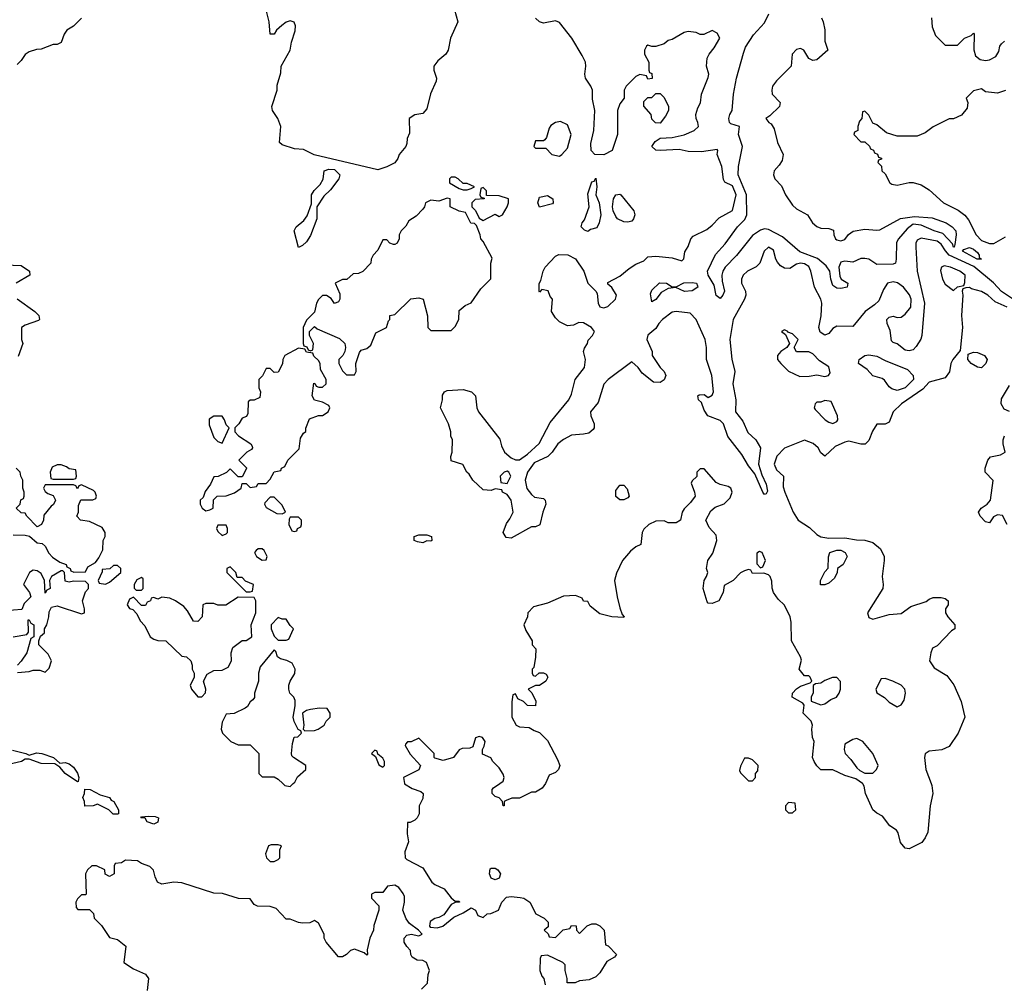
# Model space of a CAD drawing. Header units: inches. Extents: x 2380249 to 2585472, y 382747 to 546448.
# Tile 530 of 626: x 2541983 to 2546884, y 459006 to 463801. Entities that reach past the tile are written whole.
import ezdxf

# ---------------------------------------------------------------- set-up
doc = ezdxf.new("R2010")
doc.units = ezdxf.units.IN
doc.header["$MEASUREMENT"] = 0
doc.layers.add('C5445', color=7, linetype='Continuous')
doc.layers.add('C5446', color=7, linetype='Continuous')

msp = doc.modelspace()

# ---------------------------------------------------------------- linework, layer by layer
at = {"layer": 'C5445', "color": 4, "elevation": 32}
for points in [[(2543292, 460000), (2543302, 459990), (2543330, 459986), (2543344.4, 460000)], [(2543897.8, 460000), (2543898, 459998), (2543936, 459976), (2543979.8, 459959.8), (2543991.3, 459950), (2543990, 459926), (2543972, 459890), (2543971.3, 459850), (2543962, 459830), (2543950, 459818), (2543926, 459806), (2543914, 459806), (2543911, 459750), (2543918, 459710), (2543899.6, 459660.4), (2543902, 459630), (2543910, 459622), (2543990, 459581), (2544034.8, 459510), (2544050, 459497.3), (2544096, 459476), (2544130, 459432), (2544150, 459414), (2544170, 459414), (2544172, 459410), (2544150, 459408), (2544130, 459398), (2544093.4, 459346.6), (2544070, 459332.7), (2544050, 459329), (2544026.8, 459313.2), (2544022, 459290), (2544026, 459286), (2544061.4, 459281.4), (2544088.7, 459290), (2544144.1, 459335.9), (2544190, 459356), (2544230, 459382), (2544252, 459370), (2544262.8, 459342.8), (2544290, 459334), (2544310, 459352), (2544327.3, 459352.7), (2544366, 459370), (2544382, 459410), (2544405.2, 459434.8), (2544430, 459437.3), (2544473.4, 459433.4), (2544492, 459430), (2544522, 459410), (2544551.3, 459351.3), (2544594, 459330), (2544614, 459310), (2544612.7, 459287.3), (2544594, 459270), (2544612.7, 459252.7), (2544618, 459238), (2544650, 459234), (2544687.3, 459272.7), (2544722, 459278), (2544730, 459294), (2544752.7, 459292.7), (2544754, 459270), (2544770, 459254), (2544807.3, 459292.7), (2544830, 459302), (2544850, 459302), (2544870, 459292), (2544892, 459270), (2544898, 459198), (2544912.7, 459192.7), (2544954, 459150), (2544943.6, 459136.4), (2544905.4, 459114.6), (2544870, 459058), (2544850, 459038), (2544816.9, 459023.1), (2544770, 459019), (2544748.4, 459008.4), (2544708.7, 459008.7), (2544708, 459030), (2544698, 459070), (2544698, 459098), (2544686, 459110), (2544610, 459146), (2544578, 459142), (2544574, 459130), (2544571.3, 459070), (2544582, 459042), (2544592, 459030), (2544598, 458998)], [(2544599.3, 460000), (2544583.6, 459976.4), (2544550, 459958), (2544530, 459958), (2544470, 459928), (2544432.7, 459927.3), (2544403.6, 459916.4), (2544394, 459910), (2544394, 459890), (2544388.8, 459888.9), (2544386, 459910), (2544368.7, 459928.7), (2544350, 459935.3), (2544335.3, 459950), (2544335.3, 459970), (2544341.2, 459978.8), (2544372.4, 460000)], [(2546519.3, 460000), (2546523.1, 459990), (2546528.6, 459950), (2546514.9, 459890), (2546502.5, 459757.5), (2546490.4, 459729.6), (2546472.7, 459707.3), (2546410, 459675.1), (2546390, 459679.3), (2546366.9, 459706.9), (2546355.3, 459755.3), (2546347.6, 459767.6), (2546313.2, 459790), (2546277.6, 459837.6), (2546250, 459852.3), (2546229.6, 459870), (2546192, 459950), (2546186.6, 459986.6), (2546179.3, 459999.3), (2546178.4, 460000)], [(2543983.1, 458976.9), (2544012.9, 459007.1), (2544015.3, 459050), (2544022, 459070), (2544008, 459110), (2543990, 459119), (2543961.2, 459121.2), (2543936.4, 459136.4), (2543929, 459149), (2543928.7, 459170), (2543910, 459188.7), (2543897.2, 459210), (2543897.2, 459230), (2543910, 459246), (2543931.3, 459251.3), (2543970, 459242), (2543986, 459250), (2543968, 459270), (2543923.7, 459303.7), (2543906.6, 459326.6), (2543889.3, 459370), (2543898, 459410), (2543897.5, 459437.5), (2543892.1, 459452.1), (2543870, 459482), (2543850, 459494), (2543814, 459490), (2543790, 459458), (2543750, 459458), (2543734, 459450), (2543734, 459430), (2543771.3, 459391.3), (2543771.3, 459370), (2543746.4, 459293.6), (2543744.7, 459270), (2543726, 459230), (2543712, 459172), (2543714, 459150), (2543710, 459146), (2543698, 459158), (2543650, 459175.3), (2543630, 459168.7), (2543610, 459148.7), (2543590, 459138), (2543570, 459138), (2543508, 459210), (2543498, 459230), (2543498, 459250), (2543470, 459306), (2543450, 459318), (2543427.3, 459307.3), (2543390, 459306), (2543370, 459308), (2543330, 459326), (2543310, 459326), (2543259, 459379), (2543230, 459388.7), (2543166, 459390), (2543150, 459398), (2543130, 459426), (2543071.6, 459428.4), (2542992.9, 459452.9), (2542950, 459454), (2542790, 459506), (2542750, 459509.2), (2542690, 459499), (2542668.7, 459510), (2542656.5, 459536.5), (2542648.9, 459568.9), (2542630, 459588), (2542590, 459602), (2542570, 459615.3), (2542510, 459618), (2542490, 459606), (2542458, 459602), (2542454, 459590), (2542454, 459550), (2542430, 459538), (2542409.1, 459549.1), (2542406, 459570), (2542366, 459590), (2542342, 459590), (2542321, 459570), (2542311.3, 459550), (2542314, 459450), (2542310, 459446), (2542290, 459446), (2542270, 459426), (2542262, 459410), (2542263.6, 459383.6), (2542272.7, 459372.7), (2542330, 459374), (2542350, 459354), (2542354, 459330), (2542390, 459294), (2542430, 459234), (2542470, 459224.7), (2542511, 459191), (2542502, 459110), (2542550, 459078), (2542610, 459051.3), (2542624.7, 459030), (2542618, 458970)]]:
    msp.add_lwpolyline(points, dxfattribs=at)
at = {"layer": 'C5445', "color": 4}
for points, elevation in [([(2542470, 459848), (2542448.4, 459848.4), (2542426, 459870), (2542370, 459898), (2542348.4, 459888.4), (2542308, 459888), (2542306, 459910), (2542298, 459930), (2542306, 459950), (2542307.3, 459972.7), (2542334, 459970), (2542383.6, 459943.6), (2542430.6, 459930.6), (2542438, 459918), (2542451.3, 459910), (2542474, 459870), (2542474, 459850)], 28), ([(2545810, 459906), (2545794, 459890), (2545794, 459870), (2545810, 459854), (2545830, 459854), (2545846, 459870), (2545842, 459902)], 36), ([(2542650, 459798), (2542618, 459810), (2542608, 459828), (2542586, 459830), (2542590, 459834), (2542622, 459838), (2542656.9, 459836.9), (2542674, 459830), (2542670, 459808.7)], 28), ([(2543270, 459695.3), (2543234.6, 459694.6), (2543222, 459690), (2543206, 459650), (2543212, 459630), (2543230, 459612), (2543250, 459612), (2543270, 459622), (2543278, 459630), (2543278, 459670), (2543286, 459690)], 32), ([(2544350, 459521.2), (2544330, 459528.7), (2544322, 459550), (2544325.1, 459574.9), (2544330, 459579.1), (2544350, 459579.1), (2544362.8, 459570), (2544376.3, 459550), (2544370, 459529)], 32)]:
    msp.add_lwpolyline(points, close=True, dxfattribs=dict(at, elevation=elevation))
at = {"layer": 'C5446', "color": 4}
for points, elevation in [([(2544146.8, 463850), (2544164, 463790), (2544126.8, 463710), (2544116, 463650), (2544104.7, 463630), (2544063.5, 463596.5), (2544044.7, 463570), (2544044.7, 463550), (2544058, 463510), (2544056, 463496), (2544027.9, 463432.1), (2544010, 463358), (2543990, 463334), (2543950, 463328), (2543922, 463310), (2543923.6, 463236.4), (2543911.3, 463210), (2543910, 463186), (2543904.7, 463170), (2543871.3, 463130), (2543864.7, 463110), (2543850, 463089), (2543810, 463068.7), (2543765.4, 463054.6), (2543449.3, 463129.3), (2543396, 463156), (2543350, 463159), (2543290, 463179), (2543275.3, 463190), (2543282, 463270), (2543268, 463310), (2543242, 463350), (2543237.2, 463370), (2543264, 463450), (2543264.7, 463475.3), (2543283.1, 463536.9), (2543284, 463570), (2543329, 463650), (2543335.3, 463690), (2543353.6, 463746.4), (2543355.3, 463770), (2543348.4, 463788.4), (2543330, 463795.3), (2543310, 463788.7), (2543287.1, 463772.9), (2543262, 463750), (2543250, 463728.7), (2543229.1, 463729.1), (2543224, 463790), (2543204, 463870)], 28), ([(2542290.7, 463809.3), (2542250, 463768.7), (2542218, 463750), (2542204.7, 463730), (2542190, 463688), (2542170, 463678), (2542150, 463678), (2542090, 463655.3), (2542066.4, 463653.6), (2542030, 463642), (2542010, 463628), (2541990, 463598), (2541970, 463578)], 28), ([(2546930, 462408.5), (2546870, 462448.4), (2546830, 462491.1), (2546732.8, 462572.8), (2546609.9, 462629.9), (2546590.5, 462650.5), (2546570, 462683.6), (2546550, 462699.1), (2546470, 462713.6), (2546450, 462704), (2546443.8, 462690), (2546443.8, 462670), (2546450.3, 462550), (2546486.8, 462390), (2546473, 462230), (2546467.9, 462212.1), (2546445.2, 462174.8), (2546430, 462159), (2546410, 462153.2), (2546390, 462156), (2546350, 462189), (2546330, 462195.3), (2546322.7, 462202.7), (2546315.1, 462255.1), (2546301.2, 462290), (2546299, 462310), (2546310, 462321), (2546330, 462326), (2546350, 462318.8), (2546370, 462321), (2546390, 462336), (2546419, 462370), (2546419.3, 462410), (2546412.1, 462432.1), (2546381.2, 462470), (2546351.4, 462491.4), (2546330, 462496.2), (2546302.8, 462490), (2546281.7, 462458.3), (2546258.4, 462401.6), (2546238, 462382), (2546191.3, 462350), (2546130, 462275.3), (2546050, 462276), (2546030, 462264), (2546010, 462239.3), (2545990, 462232), (2545966.4, 462246.4), (2545961.3, 462270), (2545971.7, 462328.3), (2545974.7, 462390), (2545971.2, 462411.2), (2545939.3, 462470), (2545921.2, 462550), (2545910, 462572.7), (2545890, 462586), (2545870, 462589.3), (2545850, 462585.2), (2545816.8, 462563.2), (2545790, 462565.2), (2545770, 462577.2), (2545754.2, 462594.2), (2545746, 462610), (2545735.1, 462655.1), (2545710, 462669.3), (2545688.2, 462650), (2545667.3, 462590), (2545648.7, 462571.3), (2545606, 462550), (2545584, 462530), (2545576.3, 462510), (2545576.3, 462490), (2545594.9, 462450), (2545597.1, 462430), (2545590.5, 462410), (2545534, 462310), (2545517.3, 462210), (2545528, 462112), (2545542, 462050), (2545533, 461990), (2545547.4, 461910), (2545546.4, 461850), (2545582.9, 461802.9), (2545607.8, 461747.8), (2545647.7, 461710), (2545670.4, 461670.4), (2545660.4, 461590), (2545676.4, 461536.4), (2545699.1, 461490), (2545705.4, 461454.6), (2545698.8, 461441.2), (2545690, 461439), (2545681.2, 461450), (2545641.6, 461541.6), (2545610, 461580.9), (2545577.1, 461637.2), (2545507, 461727), (2545486, 461790), (2545470, 461806), (2545408, 461830), (2545390, 461858), (2545376.5, 461896.5), (2545362, 461910), (2545358, 461930), (2545364.7, 461935.3), (2545390, 461936), (2545410, 461922), (2545430, 461932), (2545436, 461950), (2545427.3, 462030), (2545402, 462110), (2545402, 462170), (2545395.4, 462210), (2545350, 462308.7), (2545320.4, 462340.4), (2545250, 462349.2), (2545230, 462345.2), (2545182.8, 462310), (2545164, 462290), (2545150, 462265.2), (2545108.8, 462231.2), (2545103.8, 462210), (2545131, 462150), (2545131, 462130), (2545170, 462071), (2545190.7, 462050), (2545198.8, 462030), (2545190.9, 462009.1), (2545170, 461995.3), (2545138, 461998), (2545082, 462042), (2545062, 462070), (2545030, 462098), (2544911.3, 462010), (2544890, 461988), (2544863, 461897), (2544824, 461850), (2544826, 461830), (2544842, 461790), (2544842.8, 461770), (2544838, 461762), (2544815.5, 461744.5), (2544790, 461738), (2544730, 461734), (2544690, 461712), (2544660.7, 461690), (2544633.4, 461650), (2544611.8, 461628.2), (2544543.1, 461596.9), (2544510.6, 461550), (2544499.1, 461510), (2544507.9, 461467.9), (2544530, 461438), (2544545.2, 461425.2), (2544590, 461418), (2544598, 461410), (2544601, 461390), (2544586, 461350), (2544572, 461288), (2544550, 461278), (2544530, 461278), (2544430, 461221.2), (2544404.5, 461224.5), (2544389.6, 461250), (2544405.6, 461294.4), (2544423.2, 461316.8), (2544439, 461350), (2544429, 461410), (2544410, 461438), (2544386, 461450), (2544382, 461462), (2544350, 461466), (2544330, 461458), (2544290, 461462), (2544238, 461510), (2544220.4, 461540.4), (2544208, 461550), (2544188.4, 461588.4), (2544130, 461606), (2544128.4, 461628.4), (2544135.3, 461650), (2544138, 461710), (2544129.1, 461729.1), (2544128.7, 461750), (2544118, 461790), (2544078, 461870), (2544088, 461910), (2544088, 461932), (2544098, 461950), (2544110, 461956), (2544190, 461961), (2544231.3, 461950), (2544251, 461930), (2544258, 461870), (2544266, 461850), (2544373.2, 461713.2), (2544381.4, 461681.4), (2544396, 461650), (2544430, 461621), (2544450, 461611), (2544470, 461611.3), (2544510, 461638.8), (2544568.2, 461691.8), (2544622.7, 461797.3), (2544717, 461910), (2544730, 461938), (2544747.3, 462010), (2544794, 462070), (2544798.4, 462110), (2544789.3, 462150), (2544793.6, 462166.4), (2544808.7, 462190), (2544813.2, 462206.8), (2544834, 462230), (2544844, 462250), (2544828.7, 462270), (2544790, 462293.2), (2544765.4, 462294.6), (2544739.6, 462280.4), (2544710, 462278), (2544670, 462298), (2544650, 462318), (2544629.2, 462350), (2544635.3, 462410), (2544624, 462424), (2544612.7, 462452.7), (2544582, 462458), (2544570, 462446), (2544568, 462450), (2544569.1, 462489.1), (2544577.2, 462502.8), (2544588.7, 462550), (2544598, 462570), (2544650, 462624.7), (2544666.6, 462633.4), (2544711, 462631), (2544750, 462611.3), (2544790.5, 462550.5), (2544810.7, 462490.7), (2544850.9, 462450.9), (2544858, 462438), (2544862.8, 462390), (2544870, 462372), (2544890, 462367.3), (2544910, 462374.8), (2544949, 462410), (2544954, 462430), (2544930, 462468), (2544910, 462486), (2544910, 462494), (2544970, 462524.7), (2545016.5, 462563.5), (2545050, 462584.7), (2545090, 462601), (2545110, 462621), (2545150, 462624), (2545230, 462616.3), (2545278, 462602), (2545288, 462612), (2545293.6, 462646.4), (2545310, 462672), (2545324, 462710), (2545335.5, 462724.5), (2545402.7, 462757.3), (2545430, 462778), (2545464.8, 462815.2), (2545530, 462852), (2545549.4, 462930), (2545530, 462974), (2545492.1, 462992.1), (2545485.6, 463005.6), (2545477, 463070), (2545455.3, 463130), (2545458, 463150), (2545454.6, 463154.6), (2545376.4, 463143.6), (2545310, 463146.2), (2545265.1, 463154.9), (2545170, 463149.7), (2545150, 463152.7), (2545128.7, 463170), (2545145.6, 463194.4), (2545170, 463211.3), (2545230, 463214.9), (2545290, 463228.7), (2545339.3, 463250), (2545361.2, 463270), (2545359, 463290), (2545349.2, 463310), (2545349, 463330), (2545358, 463362), (2545371.9, 463388.1), (2545377.2, 463430), (2545410, 463514), (2545412.7, 463530), (2545401.2, 463570), (2545405.2, 463610), (2545414, 463630), (2545439.3, 463660.7), (2545468, 463710), (2545454, 463734), (2545430, 463748), (2545388.4, 463728.4), (2545370, 463728), (2545350, 463738), (2545310, 463742), (2545290, 463738), (2545230, 463702), (2545210, 463698), (2545190, 463682), (2545150, 463668), (2545130, 463668), (2545110, 463675.3), (2545102, 463670), (2545092, 463650), (2545092, 463630), (2545114, 463590), (2545114, 463550), (2545118, 463538), (2545130, 463534), (2545131.6, 463508.4), (2545110, 463506), (2545102, 463522), (2545070, 463528), (2545050, 463518), (2545002, 463470), (2544992, 463450), (2544991.3, 463410), (2544970, 463382), (2544959.1, 463350), (2544958.8, 463230), (2544932, 463150), (2544891.2, 463128.9), (2544846, 463130), (2544828, 463150), (2544825.2, 463185.2), (2544841.2, 463250), (2544846, 463350), (2544834.6, 463405.4), (2544833.2, 463450), (2544826, 463470), (2544799.6, 463510), (2544795.6, 463530), (2544801.6, 463570), (2544799.5, 463590), (2544783.3, 463623.3), (2544731.8, 463710), (2544670, 463787), (2544650, 463796.2), (2544590, 463783.5), (2544570, 463791.1), (2544550, 463809.6)], 28), ([(2545973, 463810), (2545982, 463790), (2545990.6, 463750.6), (2545990, 463694), (2546004.7, 463650), (2545950, 463601.2), (2545930, 463599), (2545910, 463609), (2545886, 463650), (2545870, 463658.7), (2545850, 463653.5), (2545827.4, 463630), (2545822, 463570), (2545750, 463496.9), (2545730.4, 463470), (2545726, 463450), (2545728.9, 463430), (2545767.3, 463390), (2545764, 463370), (2545716.7, 463323.3), (2545696, 463310), (2545711.3, 463290), (2545723, 463283), (2545737.6, 463257.6), (2545754, 463190), (2545782.4, 463130), (2545778.7, 463101.3), (2545763.4, 463076.6), (2545738.4, 463050), (2545734.4, 463030), (2545742, 463010), (2545774.9, 462974.9), (2545794.6, 462930), (2545830, 462878), (2545850, 462859.6), (2545904.9, 462830), (2545928.2, 462790), (2545950, 462773), (2545970, 462763.8), (2546010, 462762), (2546033.4, 462753.4), (2546034.8, 462730), (2546042.8, 462710), (2546050, 462706.4), (2546070, 462700.4), (2546090, 462708), (2546107.7, 462732.3), (2546131.4, 462748.5), (2546190, 462759.3), (2546250, 462753.4), (2546264.1, 462755.9), (2546367.8, 462812.2), (2546437.5, 462822.5), (2546525.4, 462814.6), (2546594.8, 462790), (2546624, 462770), (2546642, 462750), (2546644.9, 462730), (2546638, 462682), (2546634, 462670), (2546630, 462669.6), (2546625.4, 462685.4), (2546577.1, 462737.2), (2546534, 462750), (2546470, 462778.4), (2546430, 462784.5), (2546399.9, 462760.1), (2546356.3, 462710), (2546347, 462693), (2546346, 462610), (2546342, 462590), (2546330, 462585.2), (2546250, 462582.7), (2546210, 462609), (2546190, 462612.7), (2546170, 462612.7), (2546130, 462595.1), (2546090, 462599.3), (2546070, 462594), (2546060.7, 462570), (2546064.5, 462524.5), (2546071.3, 462510), (2546104.7, 462490), (2546102, 462470), (2546070, 462463.7), (2546050, 462466), (2546030, 462479.3), (2546019.5, 462510), (2546016, 462550), (2545996.3, 462576.3), (2545953.6, 462613.6), (2545866.5, 462646.5), (2545780.1, 462720.1), (2545710, 462756.9), (2545690, 462760.7), (2545670, 462754.5), (2545630, 462726.6), (2545551.5, 462628.5), (2545494.6, 462570), (2545482.6, 462550), (2545478.3, 462530), (2545479.5, 462499.5), (2545490.4, 462449.6), (2545482.8, 462430), (2545470, 462414), (2545450, 462428), (2545440.1, 462480.1), (2545409.7, 462529.7), (2545406, 462550), (2545447, 462633), (2545494.3, 462685.7), (2545555.6, 462770), (2545592.2, 462807.8), (2545602.4, 462830), (2545600.9, 462930), (2545559.1, 463030), (2545560.5, 463070), (2545579.8, 463170), (2545560.7, 463230), (2545566, 463270), (2545522.7, 463282.7), (2545515.3, 463290), (2545513.2, 463310), (2545517.2, 463330), (2545529.2, 463350), (2545535.1, 463430), (2545551.3, 463510), (2545584.9, 463635.1), (2545596, 463664), (2545634.8, 463725.2), (2545690, 463786.4), (2545712.2, 463830)], 24), ([(2546522, 463810), (2546525.4, 463765.4), (2546542, 463722), (2546590, 463674), (2546650, 463674), (2546686, 463710), (2546718, 463722), (2546730, 463734), (2546734, 463730), (2546731.6, 463651.6), (2546741, 463621), (2546763.6, 463603.6), (2546790, 463598), (2546810, 463602), (2546842, 463618), (2546856.5, 463643.5), (2546862, 463670), (2546870, 463682), (2546885.2, 463694.8)], 28), ([(2546890, 463448.7), (2546850, 463435.3), (2546790, 463442), (2546770, 463458), (2546730, 463448), (2546694, 463410), (2546702, 463390), (2546699.6, 463360.4), (2546670, 463326), (2546631.6, 463308.4), (2546610, 463308), (2546530, 463268), (2546490, 463238), (2546450, 463222), (2546350, 463222), (2546298, 463238), (2546250, 463278), (2546230, 463286), (2546210, 463326), (2546190, 463346), (2546178, 463342), (2546174, 463310), (2546163.6, 463296.4), (2546154, 463270), (2546154, 463250), (2546138, 463242), (2546134, 463230), (2546170, 463194), (2546190, 463194), (2546212.7, 463172.7), (2546218, 463158), (2546232.7, 463152.7), (2546238, 463138), (2546252.7, 463132.7), (2546258, 463118), (2546272.7, 463112.7), (2546272.7, 463107.3), (2546258, 463102), (2546254, 463090), (2546272.7, 463072.7), (2546274, 463050), (2546290, 463034), (2546314, 462990), (2546323.6, 462983.6), (2546350, 462978), (2546410, 462991.3), (2546430, 462991), (2546470, 462978.8), (2546510, 462954.8), (2546581, 462890), (2546653.4, 462853.4), (2546688, 462828), (2546705.5, 462805.5), (2546744.4, 462730), (2546770, 462703.1), (2546810, 462688.2), (2546832.1, 462687.9), (2546890, 462720.7)], 28), ([(2541910, 462580.7), (2541990, 462578), (2542031.3, 462550), (2542034, 462530), (2541964.7, 462490)], 28), ([(2546897.2, 462370), (2546837.5, 462397.5), (2546802, 462430), (2546770, 462449), (2546721.2, 462461.2), (2546710, 462468), (2546692.7, 462467.3), (2546678, 462462), (2546674, 462450), (2546678, 462430), (2546670.5, 462330), (2546675.5, 462270), (2546664.5, 462155.5), (2546627.7, 462110), (2546618, 462090), (2546610.5, 462049.5), (2546590, 462019), (2546510, 461997.2), (2546478, 461962), (2546371.3, 461890), (2546331.3, 461850), (2546310, 461798), (2546290, 461788), (2546250, 461788), (2546227.1, 461752.9), (2546210, 461708), (2546190.7, 461689.3), (2546170, 461689.2), (2546110, 461704), (2546090, 461699), (2546042, 461678), (2545990, 461628.7), (2545970, 461646), (2545958, 461670), (2545932.5, 461692.5), (2545890, 461709), (2545790, 461669.2), (2545750.8, 461630), (2545738.8, 461590), (2545750, 461561), (2545784.7, 461530), (2545783.5, 461476.5), (2545790.6, 461450), (2545832.4, 461350), (2545857.3, 461310), (2545914.2, 461274.2), (2545950, 461239.1), (2545970, 461228.4), (2546010, 461221.3), (2546090, 461223.1), (2546147.3, 461212.7), (2546190, 461210.5), (2546230, 461199.3), (2546268.1, 461168.1), (2546284.9, 461130), (2546286.5, 461110), (2546275.3, 461030), (2546281.3, 460990), (2546279.3, 460970), (2546202.8, 460850), (2546210, 460826), (2546230, 460818.8), (2546310, 460840.7), (2546370, 460846), (2546418.6, 460881.4), (2546494.5, 460905.5), (2546510, 460918), (2546530, 460926), (2546570, 460926), (2546590, 460921), (2546604.7, 460910), (2546604.7, 460890), (2546591, 460870), (2546591, 460850), (2546602.8, 460830), (2546638, 460790), (2546638, 460770), (2546620.5, 460759.5), (2546550, 460686), (2546526.4, 460673.6), (2546518, 460650), (2546512, 460610), (2546535.3, 460575.3), (2546597.6, 460537.6), (2546631.9, 460491.9), (2546668.6, 460408.5), (2546686.4, 460330), (2546653.4, 460250), (2546610, 460184), (2546572.7, 460167.3), (2546510, 460160.9), (2546490, 460148), (2546486.4, 460130), (2546492.7, 460070), (2546519.3, 460000)], 32), ([(2541970, 462412), (2542058, 462350), (2542078, 462330), (2542082, 462310), (2542076, 462304), (2542010, 462282), (2541992, 462270), (2541992, 462210), (2541998, 462190), (2541975.3, 462124.7)], 28), ([(2546910, 461852), (2546883.5, 461863.5), (2546867.6, 461890), (2546870, 461914.8), (2546910, 461980.7)], 32), ([(2546898, 461290), (2546874.6, 461334.6), (2546850, 461338), (2546830, 461328), (2546810, 461298), (2546790, 461302), (2546764, 461330), (2546755.3, 461350), (2546769.3, 461370.7), (2546798, 461390), (2546815.3, 461410), (2546828.4, 461508.4), (2546788, 461550), (2546788.7, 461570), (2546802, 461610), (2546814.6, 461625.4), (2546864.7, 461635.3), (2546888, 461650), (2546877.2, 461690), (2546877.2, 461710), (2546884, 461730)], 32), ([(2541950, 461238), (2542010, 461236), (2542031.1, 461231.1), (2542070, 461198), (2542094.8, 461194.8), (2542110, 461182), (2542127.3, 461147.3), (2542146.8, 461126.8), (2542182, 461102), (2542214, 461090), (2542218, 461078), (2542234, 461070), (2542238, 461058), (2542252.7, 461052.7), (2542310, 461054), (2542322, 461078), (2542360.4, 461099.6), (2542376.4, 461123.6), (2542396.4, 461163.6), (2542398, 461210), (2542408, 461230), (2542408, 461250), (2542393.6, 461273.6), (2542330, 461304), (2542286, 461310), (2542268, 461330), (2542275.3, 461350), (2542276.4, 461383.6), (2542287.3, 461412.7), (2542347.3, 461412.7), (2542362, 461418), (2542366, 461430), (2542358, 461450), (2542350, 461458), (2542290, 461486), (2542278, 461482), (2542270, 461466), (2542262, 461482), (2542250, 461486), (2542110, 461486), (2542102, 461470), (2542110, 461454), (2542123.6, 461443.6), (2542150, 461434), (2542162, 461410), (2542151.3, 461388.7), (2542139.6, 461380.4), (2542103.6, 461336.4), (2542102, 461310), (2542092, 461290), (2542070, 461278), (2542018, 461330), (2542010, 461346), (2541990, 461348), (2541966, 461370), (2541986, 461390), (2541988.7, 461411.3), (2542002, 461418), (2542006, 461430), (2542006, 461450), (2541998, 461470), (2541998, 461510), (2541988, 461530), (2541986, 461550), (2541966, 461570)], 32), ([(2546178.4, 460000), (2546144.1, 460024.1), (2546090, 460039.3), (2546030, 460068), (2545970, 460069), (2545950, 460089), (2545937.2, 460110), (2545929.5, 460130), (2545937.2, 460210), (2545929.2, 460230), (2545925.2, 460270), (2545928.7, 460290), (2545922, 460310), (2545882, 460350), (2545888, 460390), (2545880.4, 460400.4), (2545828, 460430), (2545828.7, 460450), (2545850, 460472), (2545870, 460484.7), (2545918, 460502), (2545926, 460510), (2545918, 460530), (2545910, 460535.3), (2545890, 460535.3), (2545862, 460570), (2545873.6, 460613.6), (2545868.7, 460630), (2545824, 460710), (2545823.2, 460803.2), (2545817.2, 460830), (2545790, 460888), (2545758, 460918), (2545735.3, 460950), (2545728.4, 460971.6), (2545727.3, 461007.3), (2545718, 461030), (2545710, 461038), (2545687.3, 461047.3), (2545630, 461046), (2545622, 461062), (2545610, 461066), (2545590, 461058), (2545570, 461048), (2545534, 461010), (2545490, 460986), (2545484.7, 460950), (2545462, 460910), (2545430, 460895.3), (2545410, 460898), (2545404.7, 460904.7), (2545384, 460970), (2545389, 461010), (2545402, 461030), (2545408, 461050), (2545402, 461070), (2545408, 461110), (2545432.9, 461147.1), (2545453.2, 461210), (2545450, 461235.3), (2545414.6, 461274.6), (2545398, 461310), (2545423.1, 461356.9), (2545444.7, 461375.3), (2545490, 461392), (2545518.6, 461421.4), (2545528.7, 461450), (2545522, 461470), (2545510, 461479), (2545470, 461488), (2545450, 461498), (2545390, 461566), (2545370, 461566), (2545354, 461550), (2545352.7, 461527.3), (2545330, 461506), (2545324.7, 461495.3), (2545342, 461450), (2545344.7, 461430), (2545322, 461398), (2545290, 461368), (2545281, 461350), (2545272, 461310), (2545250, 461298), (2545210, 461298), (2545190, 461308), (2545150, 461306), (2545114, 461290), (2545090, 461266), (2545082, 461250), (2545074, 461190), (2545050, 461178), (2545023.5, 461156.5), (2544982.8, 461110), (2544953.2, 461046.8), (2544944, 461010), (2544956, 460930), (2544970, 460874), (2544982, 460842), (2544992, 460830), (2544990, 460826), (2544930, 460829.2), (2544870, 460845.2), (2544823.1, 460883.1), (2544810, 460906), (2544790, 460908), (2544782, 460922), (2544750, 460935.3), (2544690, 460933.2), (2544610, 460897.2), (2544541, 460879), (2544512, 460850), (2544511.2, 460828.9), (2544492, 460790), (2544502, 460762), (2544534, 460710), (2544534, 460690), (2544552, 460670), (2544550.9, 460629.1), (2544542, 460578), (2544534, 460570), (2544534, 460550), (2544538, 460538), (2544550, 460534), (2544568.4, 460551.6), (2544590.9, 460550.9), (2544603.6, 460543.6), (2544611.3, 460530), (2544602, 460510), (2544570, 460488.7), (2544550, 460488), (2544514, 460470), (2544531.6, 460451.6), (2544552, 460410), (2544550, 460386), (2544510, 460388), (2544490, 460408), (2544462, 460422), (2544450, 460446), (2544438, 460442), (2544432.7, 460407.3), (2544432, 460330), (2544454, 460290), (2544470, 460282), (2544519.6, 460279.6), (2544543.6, 460263.6), (2544570, 460254), (2544610, 460214), (2544659.6, 460119.6), (2544671, 460090), (2544664.7, 460070), (2544650, 460055.3), (2544618, 460042), (2544599.6, 460000.4), (2544599.3, 460000)], 32), ([(2541972.7, 460552.7), (2542030, 460558), (2542050, 460564.7), (2542083.6, 460563.6), (2542110, 460554), (2542130, 460574), (2542142, 460610), (2542124.7, 460644.7), (2542078, 460690), (2542078, 460710), (2542087.3, 460732.7), (2542106, 460750), (2542106, 460770), (2542118, 460790), (2542128.7, 460830), (2542130, 460854), (2542142, 460878), (2542170, 460884.7), (2542290, 460844.7), (2542306, 460850), (2542306, 460870), (2542295.3, 460910), (2542310, 460954), (2542326, 460970), (2542326, 460990), (2542310, 461006), (2542250, 461008), (2542230, 461002), (2542210, 461008), (2542206, 461050), (2542198, 461058), (2542190, 461058), (2542142, 461030), (2542132, 461010), (2542134, 460970), (2542118, 460962), (2542110, 460948), (2542106, 461010), (2542090, 461046), (2542070, 461058), (2542050, 461062), (2542032, 461050), (2542002, 460990), (2542032, 460950), (2542038, 460930), (2542004.7, 460895.3), (2541994, 460866), (2541910, 460859)], 32), ([(2541950, 460731), (2542018, 460742), (2542027.3, 460752.7), (2542026, 460814), (2542030, 460814), (2542038, 460798), (2542054, 460790), (2542054, 460730), (2542038, 460722), (2542018, 460650), (2541991, 460609), (2541972, 460590)], 32), ([(2543344.4, 460000), (2543352.3, 460007.7), (2543366, 460034), (2543408, 460070), (2543408, 460090), (2543346, 460130), (2543338, 460138), (2543335.3, 460150), (2543340.2, 460199.8), (2543348.7, 460231.3), (2543367.3, 460232.7), (2543386, 460250), (2543382, 460262), (2543368.4, 460268.4), (2543348.4, 460308.4), (2543344, 460330), (2543354, 460386), (2543354, 460414), (2543348, 460430), (2543328, 460450), (2543322, 460470), (2543322, 460490), (2543328.7, 460510), (2543352.9, 460547.1), (2543354, 460570), (2543338.6, 460598.6), (2543313.2, 460613.2), (2543281.2, 460621.2), (2543266, 460630), (2543258, 460658), (2543250, 460666), (2543179.8, 460580.2), (2543171, 460550), (2543171.3, 460510), (2543151.3, 460450), (2543151.6, 460428.4), (2543143.6, 460416.4), (2543130, 460406), (2543116.9, 460383.1), (2543105.4, 460374.6), (2543050, 460348.7), (2543010, 460346), (2542990, 460306), (2542986, 460270), (2542992, 460250), (2543034, 460210), (2543070, 460192), (2543130, 460192), (2543174, 460150), (2543174, 460050), (2543190, 460034), (2543250, 460034), (2543270, 460022), (2543292, 460000)], 32), ([(2544372.4, 460000), (2544388.8, 460011.1), (2544394, 460030), (2544390, 460046), (2544370, 460078), (2544338, 460110), (2544328.4, 460128.4), (2544286, 460146), (2544286, 460170), (2544294.6, 460185.4), (2544299, 460210), (2544286, 460230), (2544270, 460234), (2544251.6, 460228.4), (2544238, 460182), (2544223.6, 460176.4), (2544184.7, 460175.3), (2544170, 460168), (2544142, 460130), (2544090, 460115.3), (2544050, 460126), (2544046, 460130), (2544046, 460150), (2543970, 460226), (2543931.6, 460208.4), (2543912.7, 460207.3), (2543903.6, 460196.4), (2543902, 460190), (2543926.4, 460146.4), (2543978, 460090), (2543970, 460068.7), (2543894, 460030), (2543897.8, 460000)], 32), ([(2541946.8, 460166.8), (2542014, 460150), (2542030, 460142), (2542066.3, 460153.7), (2542094, 460150), (2542152, 460130), (2542182, 460102), (2542210, 460104.7), (2542230, 460098), (2542250, 460082), (2542270, 460052), (2542278, 460030), (2542274, 460010), (2542270, 460008.7), (2542208.7, 460050), (2542182, 460082), (2542158, 460098), (2542090, 460099.3), (2542030, 460122), (2542010, 460122), (2541992, 460110), (2541890, 460086)], 28)]:
    msp.add_lwpolyline(points, dxfattribs=dict(at, elevation=elevation))
for points, elevation in [([(2545170, 463286), (2545147.3, 463287.3), (2545130, 463306), (2545126, 463330), (2545088.8, 463371.1), (2545090, 463394), (2545110, 463414), (2545130, 463414), (2545150, 463434), (2545170, 463434), (2545190, 463414), (2545212, 463370), (2545212, 463350), (2545198, 463322)], 28), ([(2544674, 463294), (2544650, 463289), (2544626, 463274), (2544618, 463262), (2544605.4, 463214.6), (2544596.9, 463203.1), (2544590, 463198), (2544550, 463198), (2544542, 463170), (2544550, 463162), (2544602, 463162), (2544631.2, 463131.1), (2544670, 463122.8), (2544682, 463130), (2544710, 463162), (2544728, 463230), (2544710, 463278)], 32), ([(2543370, 462668), (2543348.7, 462750), (2543359, 462770), (2543397.2, 462802.8), (2543414, 462826), (2543435.3, 462884.7), (2543435.3, 462930), (2543448.7, 462951.3), (2543478, 462982), (2543492.9, 463007.1), (2543498, 463050), (2543522, 463058), (2543550, 463056), (2543576, 463030), (2543571, 463010), (2543530, 462954), (2543496.8, 462923.2), (2543462, 462870), (2543462, 462810), (2543430, 462728), (2543410, 462695.3), (2543390, 462678)], 28), ([(2544150, 463018), (2544130, 463018), (2544122, 463010), (2544122, 462990), (2544170, 462962), (2544190, 462954), (2544210, 462954), (2544230, 462962), (2544246, 462970), (2544210, 462986), (2544190, 462986), (2544166, 463010)], 32), ([(2544810, 462748), (2544794.6, 462754.6), (2544778, 462770), (2544782, 462790), (2544794.2, 462805.8), (2544818, 462870), (2544810, 462934), (2544830, 462994), (2544842, 462998), (2544850, 463012), (2544854.8, 462970), (2544851, 462930), (2544866.8, 462890), (2544874.8, 462830), (2544866.8, 462790), (2544854.8, 462765.2), (2544823.5, 462756.5)], 28), ([(2544290, 462966), (2544278, 462962), (2544274, 462930), (2544278, 462918), (2544294, 462914), (2544294, 462910), (2544250, 462906), (2544234, 462890), (2544234, 462870), (2544251.6, 462851.6), (2544270, 462814), (2544290, 462802), (2544350, 462834), (2544370, 462822), (2544386, 462830), (2544408.7, 462870), (2544415.3, 462890), (2544415.3, 462910), (2544370, 462924), (2544306, 462926), (2544306, 462950)], 32), ([(2544570, 462869), (2544562, 462890), (2544570, 462918), (2544610, 462926), (2544636, 462910), (2544638, 462890), (2544634.4, 462885.6)], 28), ([(2545010, 462793.2), (2544990, 462796), (2544959, 462810), (2544950, 462822), (2544937.2, 462850), (2544934, 462870), (2544939, 462910), (2544949.5, 462930.5), (2544970, 462933.4), (2544974.8, 462930), (2545040.5, 462850), (2545044.9, 462830), (2545038.8, 462810), (2545030, 462799)], 28), ([(2544110, 462914), (2544070, 462898), (2544030, 462904), (2544002, 462890), (2543998, 462870), (2543990, 462858), (2543956.9, 462823.1), (2543919.6, 462800.4), (2543905.4, 462774.6), (2543882, 462750), (2543872, 462730), (2543871.3, 462710), (2543862, 462690), (2543850, 462682), (2543843.1, 462683.1), (2543826, 462690), (2543810, 462706), (2543790, 462706), (2543765.4, 462654.6), (2543742, 462630), (2543732, 462610), (2543730.9, 462589.1), (2543691.2, 462548.9), (2543670, 462538), (2543643.6, 462536.4), (2543611.6, 462508.4), (2543590, 462508), (2543554, 462490), (2543576.9, 462436.9), (2543576, 462410), (2543570, 462398), (2543550, 462389), (2543533.2, 462413.2), (2543510, 462428.7), (2543490, 462428.7), (2543470.7, 462409.3), (2543461, 462390), (2543450, 462346), (2543410, 462306), (2543394, 462270), (2543394, 462190), (2543398, 462178), (2543412.7, 462172.7), (2543418, 462158), (2543430, 462154), (2543442, 462158), (2543446, 462190), (2543426, 462230), (2543426, 462250), (2543450, 462274), (2543463.6, 462263.6), (2543574.4, 462214.4), (2543602, 462190), (2543604.7, 462170), (2543602, 462150), (2543592, 462130), (2543572, 462110), (2543572, 462090), (2543590, 462054), (2543610, 462034), (2543650, 462034), (2543658, 462050), (2543655.3, 462090), (2543674.6, 462145.4), (2543683.1, 462156.9), (2543710, 462164.7), (2543730, 462182), (2543756.4, 462243.6), (2543808, 462270), (2543818, 462302), (2543826, 462310), (2543826, 462330), (2543850, 462334), (2543930, 462412), (2543970, 462418), (2543991.3, 462411.3), (2544012.7, 462327.3), (2544014, 462270), (2544030, 462254), (2544130, 462254), (2544150, 462274), (2544168, 462310), (2544170, 462354), (2544200.2, 462379.8), (2544230, 462392), (2544278, 462462), (2544328, 462512), (2544328.7, 462590), (2544334.6, 462614.6), (2544290, 462698), (2544278, 462710), (2544275.3, 462730), (2544256.4, 462776.4), (2544247.3, 462787.3), (2544228.7, 462788.7), (2544202, 462842), (2544170, 462848), (2544126, 462870), (2544126, 462910)], 32), ([(2546770, 462609.2), (2546749, 462610), (2546675.3, 462650), (2546682, 462658), (2546710, 462667.3), (2546730, 462659.1), (2546750, 462642.8), (2546759.1, 462630), (2546758, 462618)], 24), ([(2546584, 462576), (2546571, 462569), (2546566.8, 462553.2), (2546576, 462510), (2546590, 462484.7), (2546630, 462454), (2546650, 462472), (2546682, 462478), (2546687.3, 462492.7), (2546688.7, 462530), (2546662, 462550), (2546615.3, 462570)], 32), ([(2545292.1, 462447.9), (2545249.3, 462469.3), (2545210, 462463.7), (2545176.4, 462443.6), (2545150, 462409), (2545130, 462398), (2545123.3, 462436.7), (2545130, 462454.8), (2545167.7, 462492.3), (2545202, 462490), (2545230, 462471.3), (2545250, 462471.3), (2545288.5, 462491.6), (2545330, 462494), (2545351, 462490), (2545356.8, 462476.8), (2545358.8, 462470), (2545330, 462452.7)], 24), ([(2545790, 462258), (2545774, 462250), (2545794, 462234), (2545814, 462190), (2545802, 462170), (2545772, 462150), (2545754, 462130), (2545754, 462110), (2545772, 462090), (2545810, 462052), (2545866, 462026), (2545913.2, 462026.8), (2545950, 462034), (2545990, 462026), (2546008.8, 462031.1), (2546016.5, 462043.5), (2546010, 462073.2), (2545963.1, 462103.1), (2545930, 462138), (2545910, 462148), (2545849.1, 462149.1), (2545838, 462170), (2545858, 462210), (2545830, 462238), (2545806, 462246), (2545806, 462250)], 32), ([(2543370, 462166), (2543302, 462130), (2543292, 462110), (2543291.6, 462088.4), (2543270, 462048), (2543250, 462046), (2543230, 462066), (2543210, 462066), (2543191.6, 462028.4), (2543174, 462010), (2543174, 461970), (2543182, 461950), (2543178, 461922), (2543150, 461908.7), (2543130, 461908), (2543121, 461899), (2543118, 461842), (2543112.7, 461827.3), (2543090, 461818), (2543074, 461790), (2543054, 461770), (2543054, 461750), (2543072, 461730), (2543134, 461690), (2543139.6, 461679.6), (2543142, 461670), (2543136.9, 461663.1), (2543114, 461650), (2543074, 461610), (2543111.6, 461571.6), (2543111.6, 461568.4), (2543090, 461526), (2543070, 461526), (2543030, 461566), (2543011.6, 461548.4), (2542971.6, 461528.4), (2542950, 461526), (2542932, 461490), (2542906.4, 461453.6), (2542896, 461424), (2542882, 461410), (2542882, 461390), (2542892, 461370), (2542910, 461358), (2542930, 461362), (2542946, 461370), (2542948.4, 461411.6), (2542966, 461430), (2543010, 461431.3), (2543052.9, 461447.1), (2543086, 461470), (2543090, 461494), (2543110, 461494), (2543130, 461474), (2543162, 461478), (2543170, 461494), (2543210, 461494), (2543230, 461514), (2543248.9, 461551.1), (2543282, 461558), (2543286, 461570), (2543302, 461578), (2543318, 461610), (2543373.6, 461666.4), (2543380.4, 461719.6), (2543396.4, 461743.6), (2543408, 461752), (2543408, 461768), (2543425.6, 461814.4), (2543470, 461832), (2543490, 461832), (2543518, 461850), (2543526, 461870), (2543522, 461882), (2543490, 461898), (2543450, 461908), (2543438, 461930), (2543447.3, 461992.7), (2543454, 461990), (2543458, 461978), (2543472.7, 461972.7), (2543490, 461972), (2543508, 461990), (2543508, 462010), (2543480.4, 462060.4), (2543478, 462090), (2543470, 462106), (2543447.3, 462127.3), (2543442, 462142), (2543410, 462146), (2543402, 462162)], 32), ([(2546770, 462069.3), (2546750, 462072.7), (2546719.3, 462090), (2546702.7, 462110), (2546703.7, 462136.3), (2546730, 462147.3), (2546750, 462144.9), (2546784.7, 462130), (2546798, 462110), (2546791, 462090)], 32), ([(2546350, 461956.3), (2546323.9, 461963.9), (2546310, 461975.1), (2546287.1, 462007.1), (2546275.2, 462015.2), (2546230, 462029.7), (2546201, 462061), (2546158, 462090), (2546162, 462110), (2546190, 462130.7), (2546210, 462134), (2546250, 462127.3), (2546290, 462104.9), (2546401.1, 462061.1), (2546430.3, 462030.3), (2546432.2, 462010), (2546390, 461969.7)], 28), ([(2545990, 461906), (2545970, 461898), (2545950, 461898), (2545942, 461890), (2545938, 461870), (2545942, 461862), (2545992, 461810), (2546010, 461798), (2546030, 461792), (2546050, 461802), (2546055.3, 461810), (2546054, 461830), (2546022, 461902)], 32), ([(2542990, 461828), (2542950, 461828), (2542926.4, 461813.6), (2542925.4, 461785.4), (2542950, 461722), (2542970, 461702), (2542990, 461694), (2543026, 461770), (2543010, 461786), (2543002, 461810)], 32), ([(2542190, 461586), (2542170, 461586), (2542144.7, 461575.3), (2542134, 461550), (2542138, 461518), (2542150, 461514), (2542250, 461514), (2542262, 461518), (2542266, 461530), (2542262, 461562), (2542230, 461566), (2542216.4, 461576.4)], 32), ([(2544410, 461555.3), (2544394, 461550), (2544374, 461530), (2544378, 461498), (2544410, 461494), (2544428, 461530), (2544418, 461550)], 28), ([(2544970, 461412.7), (2544950, 461429.2), (2544950, 461458), (2544970, 461484.7), (2544990, 461484.7), (2545007.1, 461467.1), (2545017.3, 461430), (2545010, 461422.7), (2544990, 461412.7)], 28), ([(2543250, 461426), (2543230, 461426), (2543203.6, 461396.4), (2543202, 461390), (2543210, 461374), (2543263.6, 461343.6), (2543290, 461342), (2543306, 461350), (2543290, 461386)], 32), ([(2543370, 461326), (2543330, 461326), (2543323.6, 461316.4), (2543322, 461290), (2543338, 461258), (2543350, 461254), (2543362, 461258), (2543366, 461270), (2543382, 461278), (2543386, 461290), (2543386, 461310)], 32), ([(2543010, 461286), (2542970, 461286), (2542962, 461270), (2542970, 461254), (2542990, 461234), (2543010, 461242), (2543018, 461250), (2543018, 461270)], 32), ([(2544030, 461206), (2544010, 461208), (2543990, 461198), (2543963.1, 461203.1), (2543946, 461210), (2543946, 461230), (2543970, 461238), (2544010, 461238), (2544032, 461230), (2544034, 461210)], 28), ([(2543190, 461168), (2543170, 461168), (2543159.6, 461160.4), (2543152, 461150), (2543162, 461130), (2543190, 461112), (2543210, 461114), (2543215.3, 461130), (2543200.4, 461160.4)], 32), ([(2545664.7, 461155.3), (2545652.7, 461147.3), (2545652.7, 461092.7), (2545670, 461074), (2545682, 461078), (2545695.3, 461110), (2545678, 461150)], 32), ([(2545990, 460988.7), (2545969, 460989), (2545969, 461010), (2545990, 461054), (2546007.3, 461072.7), (2546008.4, 461128.4), (2546015.3, 461150), (2546050, 461162), (2546070, 461160.7), (2546092, 461150), (2546102, 461130), (2546082, 461090), (2546054, 461070), (2546052, 461050), (2546038, 461022), (2546010, 460998)], 28), ([(2542470, 461086), (2542450, 461086), (2542431.6, 461068.4), (2542394, 461066), (2542394, 461054), (2542374, 461010), (2542378, 460998), (2542410, 460992), (2542430, 461002), (2542486, 461050), (2542486, 461070)], 32), ([(2543030, 461078), (2543014, 461070), (2543014, 461050), (2543090, 460974), (2543110, 460954), (2543130, 460954), (2543142, 460958), (2543146, 460990), (2543107.3, 461007.3), (2543090, 461026), (2543066, 461026), (2543058, 461050)], 32), ([(2542590, 461026), (2542565.4, 461014.6), (2542552, 460990), (2542552.7, 460972.7), (2542562, 460962), (2542590, 460962), (2542598, 460970), (2542598, 461018)], 32), ([(2543070, 460928), (2543008.4, 460888.4), (2542970, 460888), (2542950, 460895.3), (2542910, 460895.3), (2542894, 460890), (2542892, 460830), (2542870, 460806), (2542848.9, 460808.9), (2542819, 460859), (2542800.4, 460880.4), (2542758, 460910), (2542730, 460922), (2542690, 460928), (2542670, 460918), (2542650, 460926), (2542638, 460922), (2542634, 460910), (2542618, 460902), (2542610, 460886), (2542590, 460886), (2542550, 460928), (2542530, 460918), (2542518, 460890), (2542530, 460872), (2542545.4, 460865.4), (2542565.4, 460845.4), (2542582, 460810), (2542605.4, 460785.4), (2542632, 460730), (2542650, 460718), (2542670, 460712), (2542710.9, 460710.9), (2542790, 460634), (2542814, 460630), (2542834, 460610), (2542842, 460590), (2542842, 460570), (2542852, 460550), (2542851.6, 460528.4), (2542832, 460490), (2542838, 460470), (2542870, 460431.3), (2542890, 460432), (2542908.4, 460451.6), (2542908.7, 460470), (2542898, 460510), (2542916.4, 460543.6), (2542950, 460562), (2542990, 460564.7), (2543020.4, 460579.6), (2543038, 460610), (2543035.3, 460650), (2543043.2, 460676.8), (2543090, 460711.3), (2543110, 460712), (2543138, 460730), (2543135.3, 460790), (2543158, 460850), (2543158, 460910), (2543150, 460926)], 32), ([(2543270, 460826), (2543234, 460790), (2543234, 460770), (2543250, 460734), (2543270, 460714), (2543310, 460714), (2543322, 460718), (2543346, 460770), (2543330, 460786), (2543310, 460818), (2543290, 460818)], 32), ([(2546050, 460528), (2546028, 460528), (2545990, 460513.2), (2545970, 460499), (2545943.6, 460496.4), (2545932.7, 460487.3), (2545931.6, 460451.6), (2545922, 460430), (2545922, 460410), (2545970, 460391.3), (2545990, 460396), (2546020.9, 460419.1), (2546048, 460430), (2546062, 460450), (2546068.7, 460470), (2546068.4, 460508.4)], 32), ([(2546290, 460522.7), (2546270, 460522), (2546244, 460470), (2546250, 460452), (2546288, 460428), (2546310, 460404.7), (2546350, 460382), (2546370, 460392), (2546384.7, 460415.3), (2546392.3, 460450), (2546389.2, 460470), (2546370, 460489.2), (2546328.7, 460510)], 32), ([(2543474.6, 460374.6), (2543430, 460369), (2543410, 460364), (2543391.3, 460350), (2543398, 460290), (2543394, 460270), (2543402, 460262), (2543450, 460264.7), (2543468.8, 460271.1), (2543498, 460290), (2543508, 460310), (2543528, 460330), (2543528, 460350), (2543513.6, 460373.6)], 32), ([(2546150, 460224), (2546130, 460219), (2546090, 460195.3), (2546086, 460170), (2546091.3, 460150), (2546119.8, 460119.8), (2546150, 460078), (2546164.5, 460064.5), (2546190, 460051.3), (2546230, 460052), (2546248, 460070), (2546255.3, 460090), (2546228.8, 460148.9), (2546179, 460210)], 32), ([(2543750, 460166), (2543734, 460150), (2543754, 460134), (2543770, 460094), (2543790, 460082), (2543798, 460090), (2543798, 460110), (2543790, 460126), (2543766, 460146), (2543762, 460162)], 32), ([(2545610, 460126), (2545590, 460126), (2545570, 460086), (2545565.4, 460065.4), (2545570, 460054), (2545610, 460014), (2545630, 460014), (2545646, 460030), (2545646, 460050), (2545656.4, 460063.6), (2545658, 460090), (2545630, 460118)], 36)]:
    msp.add_lwpolyline(points, close=True, dxfattribs=dict(at, elevation=elevation))

doc.saveas('drawing.dxf')
